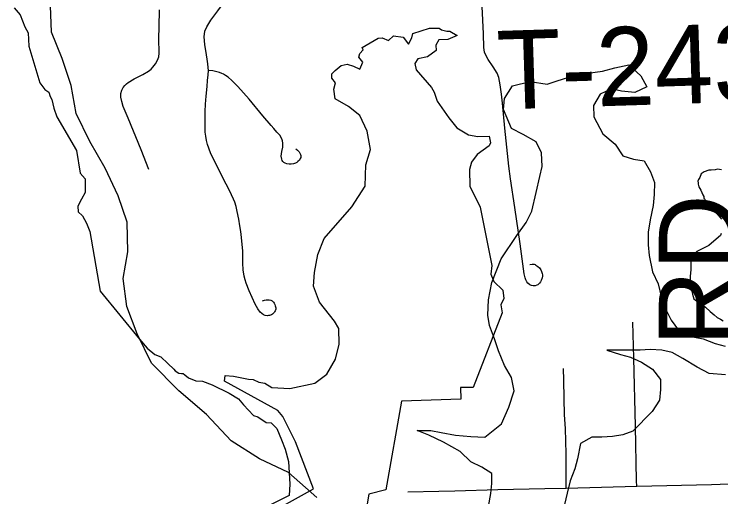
# Model space of a CAD drawing. Extents: x 0 to 34, y 0 to 22.
# Drawn here: x 5.8059 to 6.0616, y 20.0341 to 20.2087 of the extents above; entities that cross this region are included whole.
import ezdxf

# ---------------------------------------------------------------- set-up
doc = ezdxf.new("R2010")
doc.units = 0
for name, color, linetype in [('GM_X_Corporation', 7, 'Continuous'), ('GM_X_County_Road_Text', 7, 'Continuous'), ('GM_X_Major_Lake', 7, 'Continuous'), ('GM_X_Minor_River', 7, 'Continuous'), ('GM_X_Township_Road', 7, 'Continuous'), ('GM_X_Township_Road_Text', 7, 'Continuous')]:
    doc.layers.add(name, color=color, linetype=linetype)

msp = doc.modelspace()

# ---------------------------------------------------------------- linework, layer by layer
at = {"layer": 'GM_X_Corporation'}
for points in [[(5.80593, 20.21098), (5.80815, 20.20844), (5.8098, 20.20408), (5.81103, 20.20194), (5.81119, 20.19709), (5.81522, 20.18386), (5.81703, 20.18139), (5.81851, 20.18049), (5.81892, 20.17893), (5.81958, 20.17786), (5.82024, 20.17473), (5.82134, 20.1716), (5.82847, 20.15935), (5.82985, 20.15114), (5.83166, 20.14917), (5.83166, 20.14415), (5.83026, 20.14177), (5.82895, 20.13922), (5.82905, 20.13722), (5.83067, 20.13577), (5.83207, 20.13314), (5.83331, 20.13002), (5.83709, 20.10845), (5.8513, 20.09115), (5.85406, 20.08789), (5.85678, 20.08558), (5.85899, 20.08476), (5.86154, 20.08238), (5.86368, 20.08032), (5.86417, 20.07967), (5.86549, 20.07885), (5.86647, 20.07876), (5.86705, 20.07868), (5.86762, 20.07819), (5.86902, 20.0772), (5.87165, 20.07605), (5.87412, 20.07588), (5.87757, 20.07465), (5.88366, 20.07161), (5.88711, 20.06956), (5.88892, 20.06733), (5.89252, 20.06351), (5.89409, 20.06298), (5.89706, 20.06101), (5.89894, 20.06084), (5.89968, 20.0601), (5.901, 20.05879), (5.90264, 20.05476), (5.90396, 20.05131), (5.90516, 20.04684), (5.90569, 20.03872), (5.90542, 20.0346), (5.89438, 20.02901)], [(5.80593, 20.21098), (5.80815, 20.20844), (5.8098, 20.20408), (5.81103, 20.20194), (5.81119, 20.19709), (5.81522, 20.18386), (5.81703, 20.18139), (5.81851, 20.18049), (5.81892, 20.17893), (5.81958, 20.17786), (5.82024, 20.17473), (5.82134, 20.1716), (5.82847, 20.15935), (5.82985, 20.15114), (5.83166, 20.14917), (5.83166, 20.14415), (5.83026, 20.14177), (5.82895, 20.13922), (5.82905, 20.13722), (5.83067, 20.13577), (5.83207, 20.13314), (5.83331, 20.13002), (5.83709, 20.10845), (5.8513, 20.09115), (5.85406, 20.08789), (5.85678, 20.08558), (5.85899, 20.08476), (5.86154, 20.08238), (5.86368, 20.08032), (5.86417, 20.07967), (5.86549, 20.07885), (5.86647, 20.07876), (5.86705, 20.07868), (5.86762, 20.07819), (5.86902, 20.0772), (5.87165, 20.07605), (5.87412, 20.07588), (5.87757, 20.07465), (5.88366, 20.07161), (5.88711, 20.06956), (5.88892, 20.06733), (5.89252, 20.06351), (5.89409, 20.06298), (5.89706, 20.06101), (5.89894, 20.06084), (5.89968, 20.0601), (5.901, 20.05879), (5.90264, 20.05476), (5.90396, 20.05131), (5.90516, 20.04684), (5.90569, 20.03872), (5.90542, 20.0346), (5.89438, 20.02901)], [(5.89558, 20.02662), (5.9142, 20.03699), (5.90775, 20.05395), (5.90316, 20.06313), (5.9013, 20.06539), (5.88208, 20.0759), (5.88221, 20.07796), (5.88534, 20.07776), (5.89072, 20.07669), (5.89239, 20.07649), (5.89445, 20.07556), (5.89658, 20.07523), (5.8991, 20.0737), (5.90561, 20.07329), (5.91473, 20.07516), (5.91906, 20.07849), (5.92218, 20.08388), (5.92351, 20.08933), (5.92344, 20.09498), (5.92178, 20.09764), (5.91639, 20.10456), (5.9142, 20.11034), (5.91453, 20.1152), (5.9158, 20.12178), (5.91812, 20.12757), (5.92803, 20.13901), (5.93289, 20.14645), (5.93315, 20.15424), (5.93482, 20.15975), (5.93369, 20.16634), (5.93102, 20.17199), (5.9269, 20.17525), (5.92211, 20.17811), (5.92152, 20.18157), (5.92218, 20.18389), (5.92085, 20.18549), (5.92085, 20.18709), (5.92211, 20.18828), (5.92418, 20.19008), (5.92643, 20.19061), (5.9287, 20.18988), (5.93102, 20.18884), (5.93209, 20.19128), (5.93056, 20.19307), (5.93102, 20.19447), (5.93222, 20.1958), (5.93182, 20.19666), (5.93767, 20.19999), (5.939, 20.20012), (5.94133, 20.19912), (5.94313, 20.20079), (5.94665, 20.20032), (5.94858, 20.19779), (5.94984, 20.20012), (5.95011, 20.20172), (5.95623, 20.20365), (5.95969, 20.20358), (5.96055, 20.20305), (5.96241, 20.20252), (5.96354, 20.20258), (5.9662, 20.20092), (5.96281, 20.19952), (5.95955, 20.19939), (5.95842, 20.19746), (5.95862, 20.19553), (5.9555, 20.19327), (5.95197, 20.19248), (5.95091, 20.19088), (5.95137, 20.18855), (5.95689, 20.18217), (5.95783, 20.18044), (5.95896, 20.17725), (5.96314, 20.17113), (5.96607, 20.1676), (5.97026, 20.16501), (5.97372, 20.16441), (5.97777, 20.16461), (5.97824, 20.16208), (5.97777, 20.16102), (5.97338, 20.15796), (5.97132, 20.15517), (5.97066, 20.15251), (5.97079, 20.14639), (5.97265, 20.1426), (5.97452, 20.13887), (5.97877, 20.11772), (5.97831, 20.11467), (5.97944, 20.112), (5.9827, 20.10888), (5.98303, 20.10589), (5.98203, 20.10356), (5.98243, 20.1007), (5.97199, 20.0737), (5.9674, 20.07364), (5.96753, 20.06938), (5.94599, 20.06865), (5.9404, 20.03666), (5.93428, 20.03513), (5.93176, 20.02037)], [(5.89558, 20.02662), (5.9142, 20.03699), (5.90775, 20.05395), (5.90316, 20.06313), (5.9013, 20.06539), (5.88208, 20.0759), (5.88221, 20.07796), (5.88534, 20.07776), (5.89072, 20.07669), (5.89239, 20.07649), (5.89445, 20.07556), (5.89658, 20.07523), (5.8991, 20.0737), (5.90561, 20.07329), (5.91473, 20.07516), (5.91906, 20.07849), (5.92218, 20.08388), (5.92351, 20.08933), (5.92344, 20.09498), (5.92178, 20.09764), (5.91639, 20.10456), (5.9142, 20.11034), (5.91453, 20.1152), (5.9158, 20.12178), (5.91812, 20.12757), (5.92803, 20.13901), (5.93289, 20.14645), (5.93315, 20.15424), (5.93482, 20.15975), (5.93369, 20.16634), (5.93102, 20.17199), (5.9269, 20.17525), (5.92211, 20.17811), (5.92152, 20.18157), (5.92218, 20.18389), (5.92085, 20.18549), (5.92085, 20.18709), (5.92211, 20.18828), (5.92418, 20.19008), (5.92643, 20.19061), (5.9287, 20.18988), (5.93102, 20.18884), (5.93209, 20.19128), (5.93056, 20.19307), (5.93102, 20.19447), (5.93222, 20.1958), (5.93182, 20.19666), (5.93767, 20.19999), (5.939, 20.20012), (5.94133, 20.19912), (5.94313, 20.20079), (5.94665, 20.20032), (5.94858, 20.19779), (5.94984, 20.20012), (5.95011, 20.20172), (5.95623, 20.20365), (5.95969, 20.20358), (5.96055, 20.20305), (5.96241, 20.20252), (5.96354, 20.20258), (5.9662, 20.20092), (5.96281, 20.19952), (5.95955, 20.19939), (5.95842, 20.19746), (5.95862, 20.19553), (5.9555, 20.19327), (5.95197, 20.19248), (5.95091, 20.19088), (5.95137, 20.18855), (5.95689, 20.18217), (5.95783, 20.18044), (5.95896, 20.17725), (5.96314, 20.17113), (5.96607, 20.1676), (5.97026, 20.16501), (5.97372, 20.16441), (5.97777, 20.16461), (5.97824, 20.16208), (5.97777, 20.16102), (5.97338, 20.15796), (5.97132, 20.15517), (5.97066, 20.15251), (5.97079, 20.14639), (5.97265, 20.1426), (5.97452, 20.13887), (5.97877, 20.11772), (5.97831, 20.11467), (5.97944, 20.112), (5.9827, 20.10888), (5.98303, 20.10589), (5.98203, 20.10356), (5.98243, 20.1007), (5.97199, 20.0737), (5.9674, 20.07364), (5.96753, 20.06938), (5.94599, 20.06865), (5.9404, 20.03666), (5.93428, 20.03513), (5.93176, 20.02037)]]:
    msp.add_lwpolyline(points, dxfattribs=at)
at = {"layer": 'GM_X_Major_Lake'}
msp.add_lwpolyline([(5.91537, 20.03382), (5.90512, 20.04294), (5.89468, 20.04788), (5.88443, 20.05434), (5.87551, 20.06384), (5.86545, 20.07239), (5.85558, 20.08247), (5.85045, 20.09311), (5.84665, 20.10299), (5.84532, 20.11307), (5.84703, 20.12276), (5.84683, 20.1334), (5.84361, 20.14291), (5.83886, 20.15298), (5.83335, 20.16267), (5.82842, 20.17275), (5.82652, 20.18282), (5.82329, 20.1927), (5.81949, 20.2022), (5.81911, 20.21171)], dxfattribs=at)
at = {"layer": 'GM_X_Minor_River'}
for points in [[(5.97748, 20.0306), (5.9784, 20.03536), (5.97877, 20.03897), (5.97875, 20.04259), (5.97513, 20.04485), (5.97113, 20.04674), (5.96731, 20.05052), (5.96122, 20.05392), (5.95589, 20.05637), (5.95171, 20.05806), (5.95664, 20.05808), (5.96044, 20.05734), (5.96557, 20.05641), (5.97108, 20.05587), (5.97621, 20.0557), (5.98226, 20.06048), (5.98488, 20.06658), (5.98675, 20.07248), (5.98578, 20.07723), (5.98329, 20.0816), (5.98117, 20.08691), (5.97963, 20.09128), (5.9779, 20.09603), (5.97731, 20.09983), (5.97747, 20.10534), (5.97876, 20.11162), (5.98214, 20.1202), (5.98779, 20.12859), (5.99118, 20.13336), (5.99325, 20.13737), (5.99473, 20.14422), (5.99603, 20.14993), (5.99696, 20.15355), (5.99674, 20.15849), (5.99482, 20.16248), (5.99006, 20.16512), (5.98587, 20.16738), (5.98299, 20.17421), (5.98335, 20.17821), (5.98617, 20.18279), (5.99262, 20.18434), (5.9987, 20.18341), (6.0023, 20.18457), (6.00855, 20.1865), (6.01349, 20.18729), (6.0188, 20.18807), (6.02316, 20.18923), (6.02828, 20.1904), (6.03267, 20.18643), (6.03477, 20.18244), (6.03042, 20.18033), (6.02567, 20.18088), (6.02206, 20.18162), (6.01789, 20.1797), (6.01545, 20.1757), (6.01566, 20.17151), (6.01892, 20.16544), (6.0233, 20.16166), (6.02617, 20.15749), (6.02998, 20.15618), (6.03378, 20.15562), (6.03607, 20.15164), (6.03761, 20.14784), (6.03745, 20.14347), (6.03709, 20.13947), (6.03598, 20.13433), (6.03524, 20.12977), (6.03526, 20.1252), (6.03566, 20.1214), (6.03683, 20.11551), (6.03895, 20.11114), (6.04011, 20.10602), (6.04165, 20.10184), (6.04357, 20.09804), (6.04625, 20.09444), (6.05006, 20.09218), (6.05519, 20.09125), (6.05956, 20.08956), (6.06317, 20.08863)], [(6.06182, 20.15235), (6.06031, 20.15256), (6.05955, 20.15238), (6.05803, 20.15221), (6.05727, 20.15222), (6.05555, 20.15168), (6.05441, 20.15093), (6.05401, 20.14961), (6.05343, 20.14886), (6.05323, 20.14829), (6.05341, 20.14772), (6.0534, 20.14715), (6.05358, 20.1462), (6.05432, 20.14504), (6.05505, 20.14332), (6.05542, 20.14275), (6.05542, 20.14218), (6.05579, 20.14179), (6.05597, 20.14122), (6.05653, 20.14045), (6.05727, 20.1393), (6.05783, 20.13891), (6.05858, 20.13814), (6.05914, 20.13738), (6.06008, 20.1366), (6.06119, 20.13526), (6.06175, 20.13449)], [(6.06168, 20.12936), (6.06148, 20.1286), (6.05898, 20.12655), (6.05725, 20.12505), (6.05477, 20.12376), (6.05286, 20.12283), (6.0517, 20.12133), (6.05131, 20.12039), (6.05073, 20.11944), (6.05068, 20.11621), (6.05046, 20.11394), (6.05044, 20.11299), (6.05061, 20.11184), (6.05097, 20.11013), (6.05095, 20.1088), (6.05131, 20.10746), (6.05185, 20.10575), (6.05279, 20.10497), (6.05598, 20.10265), (6.05766, 20.1011), (6.05916, 20.09994), (6.06029, 20.09898), (6.06142, 20.09839), (6.06236, 20.09781)], [(6.06323, 20.07817), (6.05734, 20.07871), (6.05296, 20.08097), (6.04782, 20.08418), (6.04401, 20.08625), (6.04021, 20.08719), (6.03603, 20.08736), (6.03243, 20.08715), (6.02028, 20.0871), (6.02522, 20.0856), (6.02883, 20.08466), (6.03283, 20.08278), (6.03683, 20.08033), (6.0397, 20.07654), (6.03972, 20.07292), (6.03936, 20.06912), (6.03672, 20.06492)], [(6.03672, 20.06492), (6.02973, 20.05785), (6.02613, 20.0565), (6.02234, 20.05591), (6.01854, 20.05571), (6.01494, 20.05569), (6.01077, 20.05339), (6.00966, 20.04787), (6.00873, 20.04425), (6.00705, 20.03987), (6.00593, 20.03549), (6.005, 20.0313)]]:
    msp.add_lwpolyline(points, dxfattribs=at)
at = {"layer": 'GM_X_Township_Road'}
msp.add_line((6.00564, 20.03729), (6.03117, 20.03791), dxfattribs=at)
for points in [[(5.99243, 20.11819), (5.99334, 20.11829), (5.99369, 20.11827), (5.99403, 20.11821), (5.99434, 20.1181), (5.9947, 20.11793), (5.99539, 20.1174), (5.99593, 20.11687), (5.9964, 20.11624), (5.9967, 20.11563), (5.99695, 20.11482), (5.99701, 20.11441), (5.99703, 20.11397), (5.99691, 20.11329), (5.99663, 20.1124), (5.99633, 20.11183), (5.996, 20.11134), (5.99577, 20.11111), (5.99541, 20.11083), (5.99499, 20.11061), (5.99443, 20.11047), (5.99363, 20.11044), (5.9931, 20.1105), (5.99274, 20.11065), (5.99244, 20.11083), (5.9918, 20.11137), (5.99138, 20.11186), (5.99101, 20.1126), (5.99079, 20.11326), (5.99047, 20.1148), (5.98895, 20.12557), (5.98699, 20.13876), (5.98543, 20.14908), (5.98486, 20.15368), (5.98348, 20.1675), (5.98263, 20.17654), (5.98224, 20.17972), (5.98179, 20.18317), (5.98153, 20.18447), (5.98122, 20.1858), (5.98062, 20.18739), (5.97918, 20.18967), (5.97743, 20.19227), (5.97665, 20.19357), (5.97613, 20.19494), (5.97587, 20.19656), (5.97574, 20.20157), (5.97476, 20.22146)], [(5.8762, 20.18833), (5.87616, 20.1894), (5.87602, 20.19076), (5.87578, 20.19245), (5.87525, 20.19552), (5.87492, 20.19758), (5.87475, 20.19914), (5.87469, 20.20053), (5.87497, 20.20247), (5.87559, 20.20414), (5.87703, 20.20645), (5.87964, 20.20992), (5.88053, 20.21115), (5.8812, 20.21215), (5.88186, 20.21343), (5.88225, 20.21476), (5.88253, 20.21604), (5.88261, 20.21721), (5.88254, 20.21862)], [(5.85464, 20.15246), (5.85185, 20.15963), (5.84712, 20.17111), (5.84535, 20.17524), (5.84483, 20.17707), (5.8445, 20.17864), (5.84448, 20.17934), (5.8445, 20.18002), (5.84483, 20.18114), (5.84535, 20.18212), (5.84596, 20.18292), (5.84653, 20.18352), (5.84714, 20.18399), (5.84935, 20.18527), (5.8525, 20.18684), (5.85455, 20.18808), (5.85545, 20.18875), (5.85616, 20.18948), (5.85706, 20.19066), (5.85777, 20.19198), (5.85823, 20.19325), (5.85842, 20.19459), (5.8584, 20.19634), (5.85833, 20.19805), (5.85833, 20.19982), (5.8584, 20.20415), (5.85852, 20.2102)], [(5.8958, 20.10498), (5.89646, 20.10519), (5.89706, 20.10534), (5.89765, 20.10534), (5.89814, 20.10532), (5.89877, 20.10523), (5.89927, 20.10496), (5.89969, 20.10454), (5.89997, 20.10416), (5.90024, 20.10365), (5.90041, 20.10315), (5.90051, 20.10277), (5.90055, 20.10246), (5.90055, 20.10202), (5.90047, 20.10165), (5.90035, 20.10132), (5.90017, 20.10104), (5.89998, 20.10078), (5.89967, 20.10045), (5.89939, 20.10021), (5.89906, 20.09998), (5.89871, 20.09983), (5.89834, 20.09973), (5.89798, 20.09966), (5.89762, 20.09962), (5.89677, 20.09973), (5.89619, 20.09996), (5.89554, 20.10036), (5.89496, 20.10085), (5.89407, 20.10211), (5.89306, 20.10374), (5.89094, 20.10857), (5.88988, 20.11135), (5.88947, 20.11257), (5.88911, 20.11397), (5.88883, 20.11621), (5.88866, 20.11864), (5.8886, 20.12298), (5.88816, 20.12787), (5.88794, 20.13004), (5.8876, 20.13215), (5.88721, 20.13454), (5.88666, 20.13732), (5.88621, 20.1391), (5.88571, 20.14071), (5.88528, 20.14176), (5.8846, 20.14332), (5.88354, 20.14544), (5.88265, 20.14716), (5.87824, 20.15572), (5.87691, 20.15853), (5.87588, 20.16149), (5.8755, 20.163), (5.87523, 20.1645), (5.87509, 20.16595), (5.87498, 20.16901), (5.87509, 20.17345), (5.8752, 20.17612), (5.87536, 20.17907), (5.8757, 20.18252), (5.87592, 20.18474), (5.87614, 20.18674), (5.8762, 20.18833)], [(5.90781, 20.16001), (5.90847, 20.15948), (5.90902, 20.15889), (5.90931, 20.15844), (5.90954, 20.15795), (5.90964, 20.1575), (5.90966, 20.1571), (5.9096, 20.15678), (5.90944, 20.15642), (5.90912, 20.1559), (5.9086, 20.15536), (5.9082, 20.15506), (5.90776, 20.15482), (5.90698, 20.15453), (5.90618, 20.15442), (5.90543, 20.15442), (5.90463, 20.15449), (5.90399, 20.15473), (5.9035, 20.15503), (5.90315, 20.15539), (5.90289, 20.15579), (5.90271, 20.15623), (5.90256, 20.15736), (5.90261, 20.15816), (5.9028, 20.15905), (5.90312, 20.1606), (5.90318, 20.1613), (5.90317, 20.16207), (5.90301, 20.16281), (5.90276, 20.16354), (5.90199, 20.16486), (5.90101, 20.16605), (5.89992, 20.16729), (5.89894, 20.16844), (5.89591, 20.17195), (5.8909, 20.17795), (5.88683, 20.18256), (5.88465, 20.18474), (5.8834, 20.18583), (5.88242, 20.18648), (5.88165, 20.18692), (5.88103, 20.18719), (5.88019, 20.18758), (5.8792, 20.18785), (5.87775, 20.18813), (5.8762, 20.18833)], [(6.03117, 20.03791), (6.0311, 20.03994), (6.03073, 20.05969), (6.03011, 20.08429), (6.02974, 20.09724)], [(6.00564, 20.03729), (6.00564, 20.03828), (6.00564, 20.04405), (6.00564, 20.04963), (6.00533, 20.05883), (6.00502, 20.0638), (6.0049, 20.06969), (6.00471, 20.07625), (6.00459, 20.08049)], [(5.9483, 20.03596), (5.95955, 20.03611), (5.96537, 20.03628), (5.98086, 20.03681), (5.99788, 20.0371), (6.00564, 20.03729)], [(6.03117, 20.03791), (6.05822, 20.03857), (6.07366, 20.03913), (6.07876, 20.03932)]]:
    msp.add_lwpolyline(points, dxfattribs=at)

# ---------------------------------------------------------------- texts
at = {"layer": 'GM_X_County_Road_Text'}
msp.add_text('RD', height=0.028409, rotation=90, dxfattribs=at).set_placement((6.06753, 20.08861))
at = {"layer": 'GM_X_Township_Road_Text'}
msp.add_text('T-243', height=0.028409, rotation=1.8109, dxfattribs=at).set_placement((5.98103, 20.17418))

doc.saveas('drawing.dxf')
